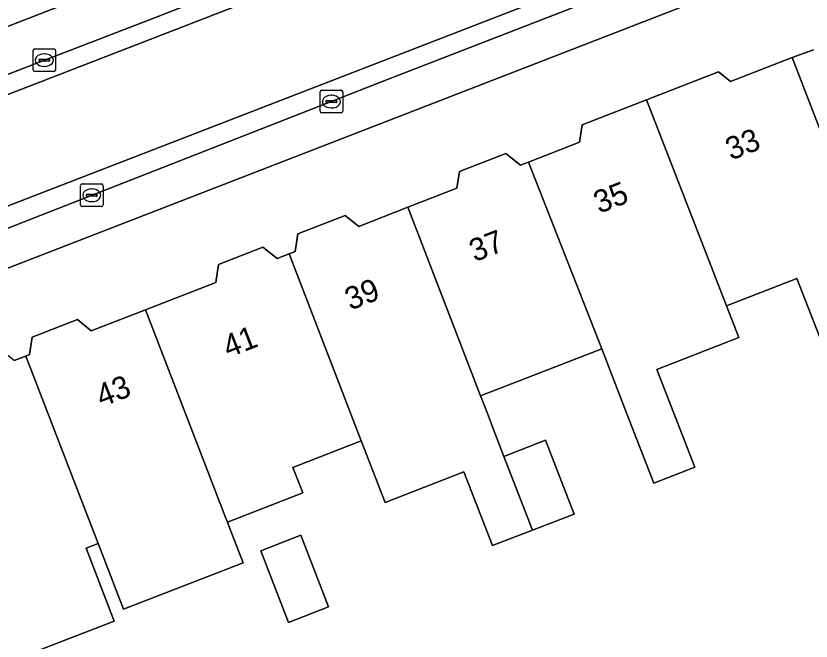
# Model space of a CAD drawing. Extents: x 161692 to 162379, y 380760 to 381678.
# Drawn here: x 161882.98 to 161918.27, y 381183.08 to 381210.82 of the extents above; entities that cross this region are included whole.
import ezdxf

# ---------------------------------------------------------------- set-up
doc = ezdxf.new("R2010")
doc.units = 0
for name, color, linetype in [('IMGEO_Erf', 7, 'Continuous'), ('IMGEO_Kolk', 7, 'Continuous'), ('IMGEO_Pand', 7, 'Continuous'), ('IMGEO_Pand_nummerreeks', 7, 'Continuous'), ('IMGEO_Parkeervlak_open', 7, 'Continuous'), ('IMGEO_Rijbaan_lokaal_open', 7, 'Continuous'), ('IMGEO_Voetpad_open', 7, 'Continuous')]:
    doc.layers.add(name, color=color, linetype=linetype)

msp = doc.modelspace()

# ---------------------------------------------------------------- linework, layer by layer
at = {"layer": 'IMGEO_Erf'}
for points in [[(161918.378, 381209.317), (161917.43, 381208.966), (161919.239, 381204.305)], [(161919.617, 381194.089), (161917.644, 381199.173), (161914.516, 381197.959), (161915.064, 381196.546), (161911.428, 381195.135), (161913.112, 381190.796), (161911.294, 381190.09), (161910.099, 381193.167), (161908.982, 381196.044), (161907.422, 381195.439), (161906.891, 381195.233), (161903.608, 381193.96), (161903.863, 381193.297), (161904.136, 381192.591), (161904.644, 381191.275), (161906.488, 381191.99), (161907.752, 381188.716), (161905.907, 381188.004), (161904.129, 381187.318), (161902.868, 381190.585), (161899.368, 381189.227), (161898.311, 381191.964), (161896.148, 381191.125), (161895.276, 381190.787), (161895.613, 381189.916), (161895.717, 381189.649), (161892.369, 381188.35), (161892.473, 381188.081), (161893.062, 381186.556), (161887.761, 381184.499), (161886.637, 381187.41), (161886.094, 381187.199), (161887.347, 381183.967), (161884.084, 381182.701)]]:
    msp.add_lwpolyline(points, dxfattribs=at)
msp.add_lwpolyline([(161896.86, 381184.599), (161895.076, 381183.91), (161893.851, 381187.082), (161895.635, 381187.771)], close=True, dxfattribs=at)
at = {"layer": 'IMGEO_Kolk'}
for p, q in [((161883.744, 381208.428), (161883.744, 381209.28)), ((161883.819, 381209.354), (161884.671, 381209.354)), ((161884.232, 381209.134), (161884.257, 381209.134)), ((161884.745, 381209.28), (161884.745, 381208.428)), ((161884.003, 381208.848), (161884.003, 381208.86)), ((161884.441, 381208.811), (161884.043, 381208.811)), ((161884.046, 381208.897), (161884.444, 381208.897)), ((161884.487, 381208.86), (161884.487, 381208.848)), ((161884.671, 381208.354), (161883.819, 381208.354)), ((161884.255, 381208.574), (161884.23, 381208.574)), ((161896.484, 381206.59), (161896.484, 381207.442)), ((161896.559, 381207.516), (161897.411, 381207.516)), ((161896.972, 381207.296), (161896.997, 381207.296)), ((161897.485, 381207.442), (161897.485, 381206.59)), ((161896.743, 381207.01), (161896.743, 381207.022)), ((161897.181, 381206.973), (161896.783, 381206.973)), ((161896.786, 381207.059), (161897.184, 381207.059)), ((161897.227, 381207.022), (161897.227, 381207.01)), ((161896.995, 381206.736), (161896.97, 381206.736)), ((161897.411, 381206.516), (161896.559, 381206.516)), ((161885.848, 381202.433), (161885.848, 381203.285)), ((161885.923, 381203.359), (161886.775, 381203.359)), ((161886.336, 381203.139), (161886.361, 381203.139)), ((161886.849, 381203.285), (161886.849, 381202.433)), ((161886.107, 381202.853), (161886.107, 381202.865)), ((161886.545, 381202.816), (161886.147, 381202.816)), ((161886.15, 381202.902), (161886.548, 381202.902)), ((161886.591, 381202.865), (161886.591, 381202.853)), ((161886.775, 381202.359), (161885.923, 381202.359)), ((161886.359, 381202.579), (161886.334, 381202.579))]:
    msp.add_line(p, q, dxfattribs=at)
for points in [[(161883.744, 381208.428), (161883.744, 381209.28)], [(161883.819, 381209.354), (161884.671, 381209.354)], [(161884.745, 381209.28), (161884.745, 381208.428)], [(161884.671, 381208.354), (161883.819, 381208.354)], [(161896.484, 381206.59), (161896.484, 381207.442)], [(161896.559, 381207.516), (161897.411, 381207.516)], [(161897.485, 381207.442), (161897.485, 381206.59)], [(161897.411, 381206.516), (161896.559, 381206.516)], [(161885.848, 381202.433), (161885.848, 381203.285)], [(161885.923, 381203.359), (161886.775, 381203.359)], [(161886.849, 381203.285), (161886.849, 381202.433)], [(161886.775, 381202.359), (161885.923, 381202.359)]]:
    msp.add_lwpolyline(points, dxfattribs=at)
for centre, radius, start, end in [((161883.821, 381209.278), 0.0765, 91.552, 178.448), ((161883.821, 381209.278), 0.0765, 91.552, 178.448), ((161884.669, 381209.278), 0.0765, 1.552, 88.448), ((161884.669, 381209.278), 0.0765, 1.552, 88.448), ((161884.043, 381208.857), 0.0403, 85.8775, 175.7526), ((161884.04, 381208.847), 0.0366, 178.938, 274.7102), ((161884.444, 381208.854), 0.043, 264.8664, 352.4533), ((161884.448, 381208.859), 0.0386, 1.7309, 96.639), ((161883.821, 381208.43), 0.0765, 181.552, 268.448), ((161883.821, 381208.43), 0.0765, 181.552, 268.448), ((161884.669, 381208.43), 0.0765, 271.552, 358.448), ((161884.669, 381208.43), 0.0765, 271.552, 358.448), ((161896.561, 381207.44), 0.0765, 91.552, 178.448), ((161896.561, 381207.44), 0.0765, 91.552, 178.448), ((161897.409, 381207.44), 0.0765, 1.552, 88.448), ((161897.409, 381207.44), 0.0765, 1.552, 88.448), ((161896.783, 381207.019), 0.0403, 85.8775, 175.7526), ((161896.78, 381207.009), 0.0366, 178.938, 274.7102), ((161897.184, 381207.016), 0.043, 264.8664, 352.4533), ((161897.188, 381207.021), 0.0386, 1.7309, 96.639), ((161896.561, 381206.592), 0.0765, 181.552, 268.448), ((161896.561, 381206.592), 0.0765, 181.552, 268.448), ((161897.409, 381206.592), 0.0765, 271.552, 358.448), ((161897.409, 381206.592), 0.0765, 271.552, 358.448), ((161885.925, 381203.283), 0.0765, 91.552, 178.448), ((161885.925, 381203.283), 0.0765, 91.552, 178.448), ((161886.773, 381203.283), 0.0765, 1.552, 88.448), ((161886.773, 381203.283), 0.0765, 1.552, 88.448), ((161886.147, 381202.862), 0.0403, 85.8775, 175.7526), ((161886.144, 381202.852), 0.0366, 178.938, 274.7102), ((161886.548, 381202.859), 0.043, 264.8664, 352.4533), ((161886.552, 381202.864), 0.0386, 1.7309, 96.639), ((161885.925, 381202.435), 0.0765, 181.552, 268.448), ((161885.925, 381202.435), 0.0765, 181.552, 268.448), ((161886.773, 381202.435), 0.0765, 271.552, 358.448), ((161886.773, 381202.435), 0.0765, 271.552, 358.448)]:
    msp.add_arc(centre, radius, start, end, dxfattribs=at)
for centre, major_axis, ratio, start_param, end_param in [((161884.231, 381208.854), (-0.387, 0.002), 0.722429, 4.712389, 7.853982), ((161884.256, 381208.854), (-0.39, 0.002), 0.717154, 1.570796, 4.712389), ((161896.971, 381207.016), (-0.387, 0.002), 0.722429, 4.712389, 7.853982), ((161896.996, 381207.016), (-0.39, 0.002), 0.717154, 1.570796, 4.712389), ((161886.335, 381202.859), (-0.387, 0.002), 0.722429, 4.712389, 7.853982), ((161886.36, 381202.859), (-0.39, 0.002), 0.717154, 1.570796, 4.712389)]:
    msp.add_ellipse(centre, major_axis=major_axis, ratio=ratio, start_param=start_param, end_param=end_param, dxfattribs=at)
at = {"layer": 'IMGEO_Pand'}
for points in [[(161914.516, 381197.959), (161917.644, 381199.173), (161919.617, 381194.089), (161922.916, 381195.37), (161920.959, 381200.413), (161920.777, 381200.342), (161919.239, 381204.305), (161917.43, 381208.966), (161914.694, 381207.905), (161914.159, 381208.335), (161910.963, 381207.095)], [(161910.963, 381207.095), (161908.117, 381205.99), (161907.997, 381205.215), (161905.729, 381204.334), (161908.982, 381196.044), (161910.099, 381193.167), (161911.294, 381190.09), (161913.112, 381190.796), (161911.428, 381195.135), (161915.064, 381196.546), (161914.516, 381197.959)], [(161905.729, 381204.334), (161905.376, 381204.197), (161904.731, 381204.716), (161902.673, 381203.917), (161902.558, 381203.171), (161900.378, 381202.325), (161903.608, 381193.96), (161906.891, 381195.233), (161907.422, 381195.439), (161908.982, 381196.044)], [(161900.378, 381202.325), (161898.196, 381201.478), (161897.598, 381201.959), (161895.497, 381201.144), (161895.376, 381200.358), (161895.11, 381200.255), (161898.311, 381191.964), (161899.368, 381189.227), (161902.868, 381190.585), (161904.129, 381187.318), (161905.907, 381188.004), (161904.644, 381191.275), (161904.136, 381192.591), (161903.863, 381193.297), (161903.608, 381193.96)], [(161895.11, 381200.255), (161894.576, 381200.048), (161893.946, 381200.555), (161891.973, 381199.79), (161891.849, 381198.984), (161888.73, 381197.774), (161892.271, 381188.603), (161892.369, 381188.35), (161895.717, 381189.649), (161895.613, 381189.916), (161895.276, 381190.787), (161896.148, 381191.125), (161898.311, 381191.964)], [(161888.73, 381197.774), (161886.329, 381196.842), (161885.709, 381197.34), (161883.701, 381196.56), (161883.582, 381195.788), (161883.425, 381195.727), (161886.637, 381187.41), (161887.761, 381184.499), (161893.062, 381186.556), (161892.473, 381188.081), (161892.369, 381188.35), (161892.271, 381188.603)], [(161883.425, 381195.727), (161882.9, 381195.524), (161882.325, 381195.986), (161880.061, 381195.107), (161879.937, 381194.305), (161877.981, 381193.546), (161882.172, 381182.693), (161882.419, 381182.054), (161883.498, 381179.26), (161885.163, 381179.907), (161884.084, 381182.701), (161887.347, 381183.967), (161886.094, 381187.199), (161886.637, 381187.41)], [(161904.644, 381191.275), (161905.907, 381188.004), (161907.752, 381188.716), (161906.488, 381191.99)], [(161893.851, 381187.082), (161895.076, 381183.91), (161896.86, 381184.599), (161895.635, 381187.771)]]:
    msp.add_lwpolyline(points, close=True, dxfattribs=at)
at = {"layer": 'IMGEO_Parkeervlak_open'}
for points in [[(161961.722, 381232.1), (161956.348, 381230.042), (161938.085, 381222.934), (161918.222, 381215.27), (161899.284, 381207.916), (161881.555, 381200.986), (161865.97, 381194.951), (161863.559, 381194.025)], [(161864.233, 381193.647), (161864.586, 381192.643), (161961.787, 381230.31), (161961.409, 381231.377)], [(161897.259, 381214.89), (161896.88, 381215.906), (161869.962, 381205.442), (161870.416, 381204.234)], [(161870.131, 381203.423), (161888.794, 381210.602), (161898.093, 381214.23)]]:
    msp.add_lwpolyline(points, dxfattribs=at)
at = {"layer": 'IMGEO_Rijbaan_lokaal_open'}
msp.add_lwpolyline([(161935.912, 381223.005), (161936.957, 381223.409), (161935.244, 381227.71), (161934.242, 381227.322), (161860.229, 381198.667), (161861.902, 381194.373)], close=True, dxfattribs=at)
for points in [[(161845.208, 381192.852), (161857.487, 381197.606), (161860.229, 381198.667), (161934.242, 381227.322)], [(161930.566, 381226.829), (161915.285, 381220.839), (161904.026, 381216.527), (161903.292, 381216.246), (161901.517, 381215.566), (161898.974, 381214.574), (161898.093, 381214.23), (161888.794, 381210.602), (161870.131, 381203.423), (161867.88, 381202.555), (161860.061, 381199.525), (161857.385, 381198.488), (161857.163, 381198.402), (161845.391, 381193.932)], [(161935.912, 381223.005), (161861.902, 381194.373), (161859.16, 381193.312), (161846.822, 381188.539)], [(161847.135, 381187.702), (161855.676, 381190.996), (161859.714, 381192.548), (161863.559, 381194.025), (161865.97, 381194.951), (161881.555, 381200.986), (161899.284, 381207.916), (161918.222, 381215.27), (161938.085, 381222.934)]]:
    msp.add_lwpolyline(points, dxfattribs=at)
at = {"layer": 'IMGEO_Voetpad_open'}
for points in [[(161961.409, 381231.377), (161961.787, 381230.31), (161864.586, 381192.643), (161864.233, 381193.647)], [(161870.416, 381204.234), (161869.962, 381205.442), (161896.88, 381215.906), (161897.259, 381214.89)], [(161882.9, 381195.524), (161883.425, 381195.727), (161883.582, 381195.788), (161883.701, 381196.56), (161885.709, 381197.34), (161886.329, 381196.842), (161888.73, 381197.774), (161891.849, 381198.984), (161891.973, 381199.79), (161893.946, 381200.555), (161894.576, 381200.048), (161895.11, 381200.255), (161895.376, 381200.358), (161895.497, 381201.144), (161897.598, 381201.959), (161898.196, 381201.478), (161900.378, 381202.325), (161902.558, 381203.171), (161902.673, 381203.917), (161904.731, 381204.716), (161905.376, 381204.197), (161905.729, 381204.334), (161907.997, 381205.215), (161908.117, 381205.99), (161910.963, 381207.095), (161914.159, 381208.335), (161914.694, 381207.905), (161917.43, 381208.966), (161918.378, 381209.317)]]:
    msp.add_lwpolyline(points, dxfattribs=at)

# ---------------------------------------------------------------- texts
at = {"layer": 'IMGEO_Pand_nummerreeks'}
for s, rotation, p in [('33', 21.1959, (161914.719, 381204.397)), ('35', 21.2453, (161908.865, 381202.032)), ('37', 21.2453, (161903.345, 381199.886)), ('39', 21.2453, (161897.825, 381197.74)), ('41', 21.2453, (161892.411, 381195.635)), ('43', 21.2453, (161886.786, 381193.448))]:
    msp.add_text(s, height=1, rotation=rotation, dxfattribs=at).set_placement(p)

doc.saveas('drawing.dxf')
